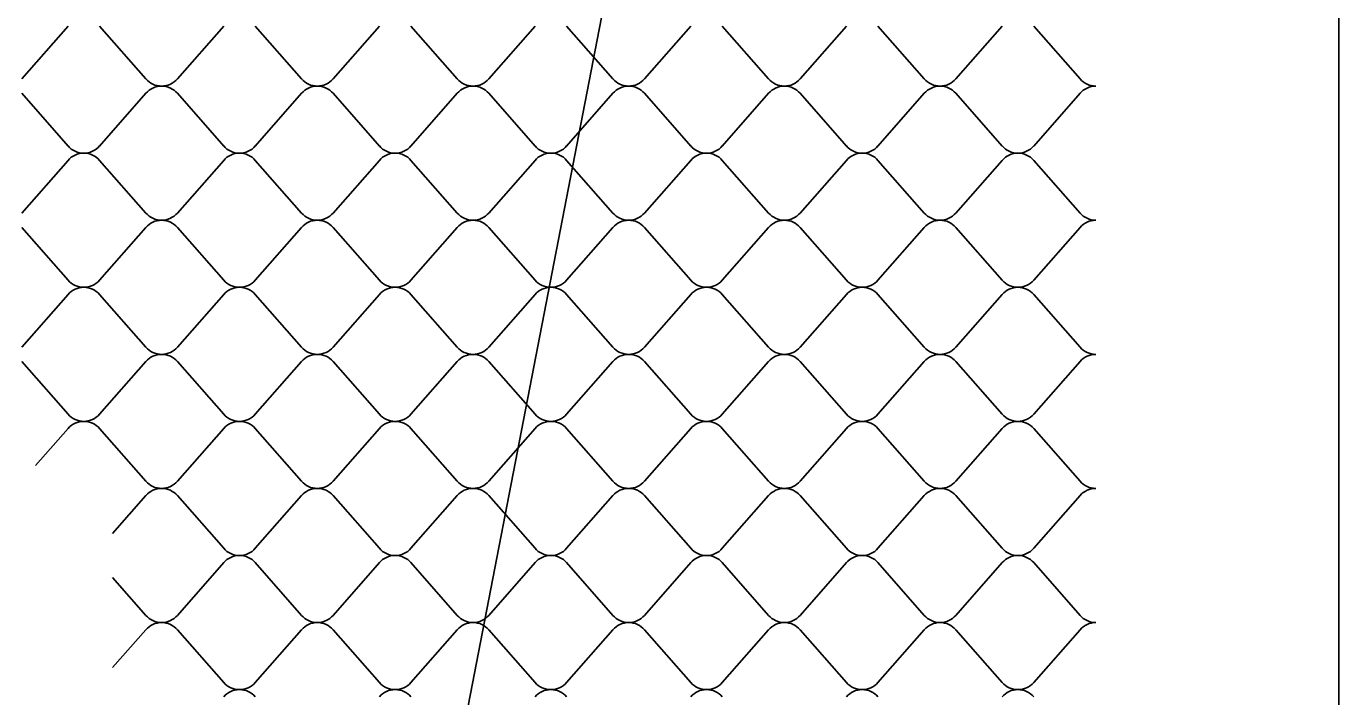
# Model space of a CAD drawing. Extents: x 638850 to 644908, y 297188 to 298900.
# Drawn here: x 643904.6 to 643964.4, y 297498.9 to 297529.5 of the extents above; entities that cross this region are included whole.
import ezdxf

# ---------------------------------------------------------------- set-up
doc = ezdxf.new("R2010")
doc.units = 0
for name, color, linetype in [('3', 7, 'Continuous'), ('5', 7, 'Continuous'), ('6', 7, 'Continuous')]:
    doc.layers.add(name, color=color, linetype=linetype)

msp = doc.modelspace()

# ---------------------------------------------------------------- linework, layer by layer
at = {"layer": '3'}
msp.add_line((643936.815, 297560.99), (643898.749, 297364.187), dxfattribs=at)
at = {"layer": '5'}
for p, q in [((643904.39, 297527.071), (643906.499, 297529.473)), ((643907.935, 297529.473), (643910.045, 297527.071)), ((643911.481, 297527.071), (643913.59, 297529.473)), ((643915.026, 297529.473), (643917.136, 297527.071)), ((643918.571, 297527.071), (643920.681, 297529.473)), ((643922.117, 297529.473), (643924.227, 297527.071)), ((643925.662, 297527.071), (643927.772, 297529.473)), ((643929.208, 297529.473), (643931.318, 297527.071)), ((643932.753, 297527.071), (643934.863, 297529.473)), ((643936.299, 297529.473), (643938.409, 297527.071)), ((643939.844, 297527.071), (643941.954, 297529.473)), ((643943.389, 297529.473), (643945.499, 297527.071)), ((643946.935, 297527.071), (643949.044, 297529.473)), ((643950.48, 297529.473), (643952.59, 297527.071)), ((643906.499, 297524.016), (643904.39, 297526.418)), ((643910.045, 297526.418), (643907.935, 297524.016)), ((643913.59, 297524.016), (643911.481, 297526.418)), ((643917.136, 297526.418), (643915.026, 297524.016)), ((643920.681, 297524.016), (643918.571, 297526.418)), ((643924.227, 297526.418), (643922.117, 297524.016)), ((643927.772, 297524.016), (643925.662, 297526.418)), ((643931.318, 297526.418), (643929.208, 297524.016)), ((643934.863, 297524.016), (643932.753, 297526.418)), ((643938.409, 297526.418), (643936.299, 297524.016)), ((643941.954, 297524.016), (643939.844, 297526.418)), ((643945.499, 297526.418), (643943.389, 297524.016)), ((643949.044, 297524.016), (643946.935, 297526.418)), ((643952.59, 297526.418), (643950.48, 297524.016)), ((643904.39, 297520.961), (643906.499, 297523.363)), ((643907.935, 297523.363), (643910.045, 297520.961)), ((643911.481, 297520.961), (643913.59, 297523.363)), ((643915.026, 297523.363), (643917.136, 297520.961)), ((643918.571, 297520.961), (643920.681, 297523.363)), ((643922.117, 297523.363), (643924.227, 297520.961)), ((643925.662, 297520.961), (643927.772, 297523.363)), ((643929.208, 297523.363), (643931.318, 297520.961)), ((643932.753, 297520.961), (643934.863, 297523.363)), ((643936.299, 297523.363), (643938.409, 297520.961)), ((643939.844, 297520.961), (643941.954, 297523.363)), ((643943.389, 297523.363), (643945.499, 297520.961)), ((643946.935, 297520.961), (643949.044, 297523.363)), ((643950.48, 297523.363), (643952.59, 297520.961)), ((643906.499, 297517.906), (643904.39, 297520.308)), ((643910.045, 297520.308), (643907.935, 297517.906)), ((643913.59, 297517.906), (643911.481, 297520.308)), ((643917.136, 297520.308), (643915.026, 297517.906)), ((643920.681, 297517.906), (643918.571, 297520.308)), ((643924.227, 297520.308), (643922.117, 297517.906)), ((643927.772, 297517.906), (643925.662, 297520.308)), ((643931.318, 297520.308), (643929.208, 297517.906)), ((643934.863, 297517.906), (643932.753, 297520.308)), ((643938.409, 297520.308), (643936.299, 297517.906)), ((643941.954, 297517.906), (643939.844, 297520.308)), ((643945.499, 297520.308), (643943.389, 297517.906)), ((643949.044, 297517.906), (643946.935, 297520.308)), ((643952.59, 297520.308), (643950.48, 297517.906)), ((643904.39, 297514.851), (643906.499, 297517.253)), ((643907.935, 297517.253), (643910.045, 297514.851)), ((643911.481, 297514.851), (643913.59, 297517.253)), ((643915.026, 297517.253), (643917.136, 297514.851)), ((643918.571, 297514.851), (643920.681, 297517.253)), ((643922.117, 297517.253), (643924.227, 297514.851)), ((643925.662, 297514.851), (643927.772, 297517.253)), ((643929.208, 297517.253), (643931.318, 297514.851)), ((643932.753, 297514.851), (643934.863, 297517.253)), ((643936.299, 297517.253), (643938.409, 297514.851)), ((643939.844, 297514.851), (643941.954, 297517.253)), ((643943.389, 297517.253), (643945.499, 297514.851)), ((643946.935, 297514.851), (643949.044, 297517.253)), ((643950.48, 297517.253), (643952.59, 297514.851)), ((643906.499, 297511.796), (643904.39, 297514.197)), ((643910.045, 297514.197), (643907.935, 297511.796)), ((643913.59, 297511.796), (643911.481, 297514.197)), ((643917.136, 297514.197), (643915.026, 297511.796)), ((643920.681, 297511.796), (643918.571, 297514.197)), ((643924.227, 297514.197), (643922.117, 297511.796)), ((643927.772, 297511.796), (643925.662, 297514.197)), ((643931.318, 297514.197), (643929.208, 297511.796)), ((643934.863, 297511.796), (643932.753, 297514.197)), ((643938.409, 297514.197), (643936.299, 297511.796)), ((643941.954, 297511.796), (643939.844, 297514.197)), ((643945.499, 297514.197), (643943.389, 297511.796)), ((643949.044, 297511.796), (643946.935, 297514.197)), ((643952.59, 297514.197), (643950.48, 297511.796)), ((643905.014, 297509.452), (643906.499, 297511.142)), ((643907.935, 297511.142), (643910.045, 297508.741)), ((643911.481, 297508.741), (643913.59, 297511.142)), ((643915.026, 297511.142), (643917.136, 297508.741)), ((643918.571, 297508.741), (643920.681, 297511.142)), ((643922.117, 297511.142), (643924.227, 297508.741)), ((643925.662, 297508.741), (643927.772, 297511.142)), ((643929.208, 297511.142), (643931.318, 297508.741)), ((643932.753, 297508.741), (643934.863, 297511.142)), ((643936.299, 297511.142), (643938.409, 297508.741)), ((643939.844, 297508.741), (643941.954, 297511.142)), ((643943.389, 297511.142), (643945.499, 297508.741)), ((643946.935, 297508.741), (643949.044, 297511.142)), ((643950.48, 297511.142), (643952.59, 297508.741)), ((643910.045, 297508.087), (643908.527, 297506.359)), ((643913.59, 297505.686), (643911.481, 297508.087)), ((643917.136, 297508.087), (643915.026, 297505.686)), ((643920.681, 297505.686), (643918.571, 297508.087)), ((643924.227, 297508.087), (643922.117, 297505.686)), ((643927.772, 297505.686), (643925.662, 297508.087)), ((643931.318, 297508.087), (643929.208, 297505.686)), ((643934.863, 297505.686), (643932.753, 297508.087)), ((643938.409, 297508.087), (643936.299, 297505.686)), ((643941.954, 297505.686), (643939.844, 297508.087)), ((643945.499, 297508.087), (643943.389, 297505.686)), ((643949.044, 297505.686), (643946.935, 297508.087)), ((643952.59, 297508.087), (643950.48, 297505.686)), ((643911.481, 297502.631), (643913.59, 297505.032)), ((643915.026, 297505.032), (643917.136, 297502.631)), ((643918.571, 297502.631), (643920.681, 297505.032)), ((643922.117, 297505.032), (643924.227, 297502.631)), ((643925.662, 297502.631), (643927.772, 297505.032)), ((643929.208, 297505.032), (643931.318, 297502.631)), ((643932.753, 297502.631), (643934.863, 297505.032)), ((643936.299, 297505.032), (643938.409, 297502.631)), ((643939.844, 297502.631), (643941.954, 297505.032)), ((643943.389, 297505.032), (643945.499, 297502.631)), ((643946.935, 297502.631), (643949.044, 297505.032)), ((643950.48, 297505.032), (643952.59, 297502.631)), ((643908.527, 297504.359), (643910.045, 297502.631)), ((643910.045, 297501.977), (643908.527, 297500.249)), ((643913.59, 297499.576), (643911.481, 297501.977)), ((643917.136, 297501.977), (643915.026, 297499.576)), ((643920.681, 297499.576), (643918.571, 297501.977)), ((643924.227, 297501.977), (643922.117, 297499.576)), ((643927.772, 297499.576), (643925.662, 297501.977)), ((643931.318, 297501.977), (643929.208, 297499.576)), ((643934.863, 297499.576), (643932.753, 297501.977)), ((643938.409, 297501.977), (643936.299, 297499.576)), ((643941.954, 297499.576), (643939.844, 297501.977)), ((643945.499, 297501.977), (643943.389, 297499.576)), ((643949.044, 297499.576), (643946.935, 297501.977)), ((643952.59, 297501.977), (643950.48, 297499.576))]:
    msp.add_line(p, q, dxfattribs=at)
for centre, start_param, end_param in [((643910.763, 297527.624), 0.679775, 1.570796), ((643910.763, 297527.624), 1.570796, 2.461818), ((643917.854, 297527.624), 0.679775, 1.570796), ((643917.854, 297527.624), 1.570796, 2.461818), ((643924.945, 297527.624), 0.679775, 1.570796), ((643924.945, 297527.624), 1.570796, 2.461818), ((643932.035, 297527.624), 0.679775, 1.570796), ((643932.035, 297527.624), 1.570796, 2.461818), ((643939.126, 297527.624), 0.679775, 1.570796), ((643939.126, 297527.624), 1.570796, 2.461818), ((643946.217, 297527.624), 0.679775, 1.570796), ((643946.217, 297527.624), 1.570796, 2.461818), ((643953.308, 297527.624), 0.679775, 1.570336), ((643910.763, 297525.865), 4.712389, 5.60341), ((643910.763, 297525.865), 3.821368, 4.712389), ((643917.854, 297525.865), 4.712389, 5.60341), ((643917.854, 297525.865), 3.821368, 4.712389), ((643924.945, 297525.865), 4.712389, 5.60341), ((643924.945, 297525.865), 3.821368, 4.712389), ((643932.035, 297525.865), 4.712389, 5.60341), ((643932.035, 297525.865), 3.821368, 4.712389), ((643939.126, 297525.865), 4.712389, 5.60341), ((643939.126, 297525.865), 3.821368, 4.712389), ((643946.217, 297525.865), 4.712389, 5.60341), ((643946.217, 297525.865), 3.821368, 4.712389), ((643953.308, 297525.865), 4.712849, 5.60341), ((643907.217, 297524.569), 0.679775, 1.570796), ((643907.217, 297524.569), 1.570796, 2.461818), ((643914.308, 297524.569), 0.679775, 1.570796), ((643914.308, 297524.569), 1.570796, 2.461818), ((643921.399, 297524.569), 0.679775, 1.570796), ((643921.399, 297524.569), 1.570796, 2.461818), ((643928.49, 297524.569), 0.679775, 1.570796), ((643928.49, 297524.569), 1.570796, 2.461818), ((643935.581, 297524.569), 0.679775, 1.570796), ((643935.581, 297524.569), 1.570796, 2.461818), ((643942.671, 297524.569), 0.679775, 1.570796), ((643942.671, 297524.569), 1.570796, 2.461818), ((643949.762, 297524.569), 0.679775, 1.570796), ((643949.762, 297524.569), 1.570796, 2.461818), ((643907.217, 297522.81), 4.712389, 5.60341), ((643907.217, 297522.81), 3.821368, 4.712389), ((643914.308, 297522.81), 4.712389, 5.60341), ((643914.308, 297522.81), 3.821368, 4.712389), ((643921.399, 297522.81), 4.712389, 5.60341), ((643921.399, 297522.81), 3.821368, 4.712389), ((643928.49, 297522.81), 4.712389, 5.60341), ((643928.49, 297522.81), 3.821368, 4.712389), ((643935.581, 297522.81), 4.712389, 5.60341), ((643935.581, 297522.81), 3.821368, 4.712389), ((643942.671, 297522.81), 4.712389, 5.60341), ((643942.671, 297522.81), 3.821368, 4.712389), ((643949.762, 297522.81), 4.712389, 5.60341), ((643949.762, 297522.81), 3.821368, 4.712389), ((643910.763, 297521.514), 0.679775, 1.570796), ((643910.763, 297519.755), 4.712389, 5.60341), ((643910.763, 297521.514), 1.570796, 2.461818), ((643910.763, 297519.755), 3.821368, 4.712389), ((643917.854, 297521.514), 0.679775, 1.570796), ((643917.854, 297519.755), 4.712389, 5.60341), ((643917.854, 297521.514), 1.570796, 2.461818), ((643917.854, 297519.755), 3.821368, 4.712389), ((643924.945, 297521.514), 0.679775, 1.570796), ((643924.945, 297519.755), 4.712389, 5.60341), ((643924.945, 297521.514), 1.570796, 2.461818), ((643924.945, 297519.755), 3.821368, 4.712389), ((643932.035, 297521.514), 0.679775, 1.570796), ((643932.035, 297519.755), 4.712389, 5.60341), ((643932.035, 297521.514), 1.570796, 2.461818), ((643932.035, 297519.755), 3.821368, 4.712389), ((643939.126, 297521.514), 0.679775, 1.570796), ((643939.126, 297519.755), 4.712389, 5.60341), ((643939.126, 297521.514), 1.570796, 2.461818), ((643939.126, 297519.755), 3.821368, 4.712389), ((643946.217, 297521.514), 0.679775, 1.570796), ((643946.217, 297519.755), 4.712389, 5.60341), ((643946.217, 297521.514), 1.570796, 2.461818), ((643946.217, 297519.755), 3.821368, 4.712389), ((643953.308, 297521.514), 0.679775, 1.570336), ((643953.308, 297519.755), 4.712849, 5.60341), ((643907.217, 297518.459), 0.679775, 1.570796), ((643907.217, 297516.7), 4.712389, 5.60341), ((643907.217, 297518.459), 1.570796, 2.461818), ((643907.217, 297516.7), 3.821368, 4.712389), ((643914.308, 297518.459), 0.679775, 1.570796), ((643914.308, 297516.7), 4.712389, 5.60341), ((643914.308, 297518.459), 1.570796, 2.461818), ((643914.308, 297516.7), 3.821368, 4.712389), ((643921.399, 297518.459), 0.679775, 1.570796), ((643921.399, 297516.7), 4.712389, 5.60341), ((643921.399, 297518.459), 1.570796, 2.461818), ((643921.399, 297516.7), 3.821368, 4.712389), ((643928.49, 297518.459), 0.679775, 1.570796), ((643928.49, 297516.7), 4.712389, 5.60341), ((643928.49, 297518.459), 1.570796, 2.461818), ((643928.49, 297516.7), 3.821368, 4.712389), ((643935.581, 297518.459), 0.679775, 1.570796), ((643935.581, 297516.7), 4.712389, 5.60341), ((643935.581, 297518.459), 1.570796, 2.461818), ((643935.581, 297516.7), 3.821368, 4.712389), ((643942.671, 297518.459), 0.679775, 1.570796), ((643942.671, 297516.7), 4.712389, 5.60341), ((643942.671, 297518.459), 1.570796, 2.461818), ((643942.671, 297516.7), 3.821368, 4.712389), ((643949.762, 297518.459), 0.679775, 1.570796), ((643949.762, 297516.7), 4.712389, 5.60341), ((643949.762, 297518.459), 1.570796, 2.461818), ((643949.762, 297516.7), 3.821368, 4.712389), ((643910.763, 297515.403), 0.679775, 1.570796), ((643910.763, 297513.645), 4.712389, 5.60341), ((643910.763, 297515.403), 1.570796, 2.461818), ((643910.763, 297513.645), 3.821368, 4.712389), ((643917.854, 297515.403), 0.679775, 1.570796), ((643917.854, 297513.645), 4.712389, 5.60341), ((643917.854, 297515.403), 1.570796, 2.461818), ((643917.854, 297513.645), 3.821368, 4.712389), ((643924.945, 297515.403), 0.679775, 1.570796), ((643924.945, 297513.645), 4.712389, 5.60341), ((643924.945, 297515.403), 1.570796, 2.461818), ((643924.945, 297513.645), 3.821368, 4.712389), ((643932.035, 297515.403), 0.679775, 1.570796), ((643932.035, 297513.645), 4.712389, 5.60341), ((643932.035, 297515.403), 1.570796, 2.461818), ((643932.035, 297513.645), 3.821368, 4.712389), ((643939.126, 297515.403), 0.679775, 1.570796), ((643939.126, 297513.645), 4.712389, 5.60341), ((643939.126, 297515.403), 1.570796, 2.461818), ((643939.126, 297513.645), 3.821368, 4.712389), ((643946.217, 297515.403), 0.679775, 1.570796), ((643946.217, 297513.645), 4.712389, 5.60341), ((643946.217, 297515.403), 1.570796, 2.461818), ((643946.217, 297513.645), 3.821368, 4.712389), ((643953.308, 297515.403), 0.679775, 1.570336), ((643953.308, 297513.645), 4.712849, 5.60341), ((643907.217, 297512.348), 0.679775, 1.570796), ((643907.217, 297510.59), 4.712389, 5.60341), ((643907.217, 297512.348), 1.570796, 2.461818), ((643907.217, 297510.59), 3.821368, 4.712389), ((643914.308, 297512.348), 0.679775, 1.570796), ((643914.308, 297510.59), 4.712389, 5.60341), ((643914.308, 297512.348), 1.570796, 2.461818), ((643914.308, 297510.59), 3.821368, 4.712389), ((643921.399, 297512.348), 0.679775, 1.570796), ((643921.399, 297510.59), 4.712389, 5.60341), ((643921.399, 297512.348), 1.570796, 2.461818), ((643921.399, 297510.59), 3.821368, 4.712389), ((643928.49, 297512.348), 0.679775, 1.570796), ((643928.49, 297510.59), 4.712389, 5.60341), ((643928.49, 297512.348), 1.570796, 2.461818), ((643928.49, 297510.59), 3.821368, 4.712389), ((643935.581, 297512.348), 0.679775, 1.570796), ((643935.581, 297510.59), 4.712389, 5.60341), ((643935.581, 297512.348), 1.570796, 2.461818), ((643935.581, 297510.59), 3.821368, 4.712389), ((643942.671, 297512.348), 0.679775, 1.570796), ((643942.671, 297510.59), 4.712389, 5.60341), ((643942.671, 297512.348), 1.570796, 2.461818), ((643942.671, 297510.59), 3.821368, 4.712389), ((643949.762, 297512.348), 0.679775, 1.570796), ((643949.762, 297510.59), 4.712389, 5.60341), ((643949.762, 297512.348), 1.570796, 2.461818), ((643949.762, 297510.59), 3.821368, 4.712389), ((643910.763, 297509.293), 0.679775, 1.570796), ((643910.763, 297509.293), 1.570796, 2.461818), ((643917.854, 297509.293), 0.679775, 1.570796), ((643917.854, 297509.293), 1.570796, 2.461818), ((643924.945, 297509.293), 0.679775, 1.570796), ((643924.945, 297509.293), 1.570796, 2.461818), ((643932.035, 297509.293), 0.679775, 1.570796), ((643932.035, 297509.293), 1.570796, 2.461818), ((643939.126, 297509.293), 0.679775, 1.570796), ((643939.126, 297509.293), 1.570796, 2.461818), ((643946.217, 297509.293), 0.679775, 1.570796), ((643946.217, 297509.293), 1.570796, 2.461818), ((643953.308, 297509.293), 0.679775, 1.570336), ((643910.763, 297507.535), 4.712389, 5.60341), ((643910.763, 297507.535), 3.821368, 4.712389), ((643917.854, 297507.535), 4.712389, 5.60341), ((643917.854, 297507.535), 3.821368, 4.712389), ((643924.945, 297507.535), 4.712389, 5.60341), ((643924.945, 297507.535), 3.821368, 4.712389), ((643932.035, 297507.535), 4.712389, 5.60341), ((643932.035, 297507.535), 3.821368, 4.712389), ((643939.126, 297507.535), 4.712389, 5.60341), ((643939.126, 297507.535), 3.821368, 4.712389), ((643946.217, 297507.535), 4.712389, 5.60341), ((643946.217, 297507.535), 3.821368, 4.712389), ((643953.308, 297507.535), 4.712849, 5.60341), ((643914.308, 297506.238), 0.679775, 1.570796), ((643914.308, 297506.238), 1.570796, 2.461818), ((643921.399, 297506.238), 0.679775, 1.570796), ((643921.399, 297506.238), 1.570796, 2.461818), ((643928.49, 297506.238), 0.679775, 1.570796), ((643928.49, 297506.238), 1.570796, 2.461818), ((643935.581, 297506.238), 0.679775, 1.570796), ((643935.581, 297506.238), 1.570796, 2.461818), ((643942.671, 297506.238), 0.679775, 1.570796), ((643942.671, 297506.238), 1.570796, 2.461818), ((643949.762, 297506.238), 0.679775, 1.570796), ((643949.762, 297506.238), 1.570796, 2.461818), ((643914.308, 297504.48), 4.712389, 5.60341), ((643914.308, 297504.48), 3.821368, 4.712389), ((643921.399, 297504.48), 4.712389, 5.60341), ((643921.399, 297504.48), 3.821368, 4.712389), ((643928.49, 297504.48), 4.712389, 5.60341), ((643928.49, 297504.48), 3.821368, 4.712389), ((643935.581, 297504.48), 4.712389, 5.60341), ((643935.581, 297504.48), 3.821368, 4.712389), ((643942.671, 297504.48), 4.712389, 5.60341), ((643942.671, 297504.48), 3.821368, 4.712389), ((643949.762, 297504.48), 4.712389, 5.60341), ((643949.762, 297504.48), 3.821368, 4.712389), ((643910.763, 297503.183), 0.679775, 1.570796), ((643910.763, 297503.183), 1.570796, 2.461818), ((643917.854, 297503.183), 0.679775, 1.570796), ((643917.854, 297503.183), 1.570796, 2.461818), ((643924.945, 297503.183), 0.679775, 1.570796), ((643924.945, 297503.183), 1.570796, 2.461818), ((643932.035, 297503.183), 0.679775, 1.570796), ((643932.035, 297503.183), 1.570796, 2.461818), ((643939.126, 297503.183), 0.679775, 1.570796), ((643939.126, 297503.183), 1.570796, 2.461818), ((643946.217, 297503.183), 0.679775, 1.570796), ((643946.217, 297503.183), 1.570796, 2.461818), ((643953.308, 297503.183), 0.679775, 1.570336), ((643910.763, 297501.425), 4.712389, 5.60341), ((643910.763, 297501.425), 3.821368, 4.712389), ((643917.854, 297501.425), 4.712389, 5.60341), ((643917.854, 297501.425), 3.821368, 4.712389), ((643924.945, 297501.425), 4.712389, 5.60341), ((643924.945, 297501.425), 3.821368, 4.712389), ((643932.035, 297501.425), 4.712389, 5.60341), ((643932.035, 297501.425), 3.821368, 4.712389), ((643939.126, 297501.425), 4.712389, 5.60341), ((643939.126, 297501.425), 3.821368, 4.712389), ((643946.217, 297501.425), 4.712389, 5.60341), ((643946.217, 297501.425), 3.821368, 4.712389), ((643953.308, 297501.425), 4.712849, 5.60341), ((643914.308, 297500.128), 0.679775, 1.570796), ((643914.308, 297500.128), 1.570796, 2.461818), ((643921.399, 297500.128), 0.679775, 1.570796), ((643921.399, 297500.128), 1.570796, 2.461818), ((643928.49, 297500.128), 0.679775, 1.570796), ((643928.49, 297500.128), 1.570796, 2.461818), ((643935.581, 297500.128), 0.679775, 1.570796), ((643935.581, 297500.128), 1.570796, 2.461818), ((643942.671, 297500.128), 0.679775, 1.570796), ((643942.671, 297500.128), 1.570796, 2.461818), ((643949.762, 297500.128), 0.679775, 1.570796), ((643949.762, 297500.128), 1.570796, 2.461818), ((643914.308, 297498.37), 4.712389, 5.60341), ((643914.308, 297498.37), 3.821368, 4.712389), ((643921.399, 297498.37), 4.712389, 5.60341), ((643921.399, 297498.37), 3.821368, 4.712389), ((643928.49, 297498.37), 4.712389, 5.60341), ((643928.49, 297498.37), 3.821368, 4.712389), ((643935.581, 297498.37), 4.712389, 5.60341), ((643935.581, 297498.37), 3.821368, 4.712389), ((643942.671, 297498.37), 4.712389, 5.60341), ((643942.671, 297498.37), 3.821368, 4.712389), ((643949.762, 297498.37), 4.712389, 5.60341), ((643949.762, 297498.37), 3.821368, 4.712389)]:
    msp.add_ellipse(centre, major_axis=(-0.923, 0), ratio=0.952381, start_param=start_param, end_param=end_param, dxfattribs=at)
at = {"layer": '6'}
msp.add_line((643964.374, 297554.24), (643964.374, 297468.664), dxfattribs=at)

doc.saveas('drawing.dxf')
